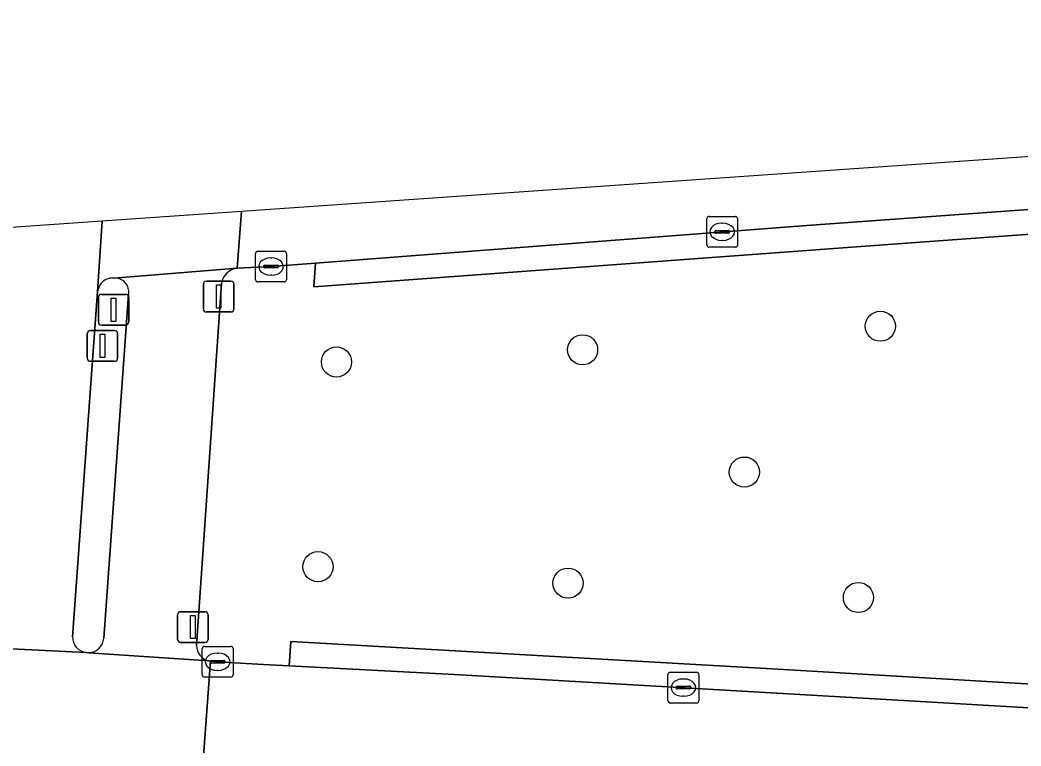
# Model space of a CAD drawing. Extents: x 160806 to 161707, y 383696 to 384148.
# Drawn here: x 161254.69 to 161287.17, y 384122 to 384145.56 of the extents above; entities that cross this region are included whole.
import ezdxf

# ---------------------------------------------------------------- set-up
doc = ezdxf.new("R2010")
doc.units = 0
for name, color, linetype in [('IMGEO_Berm_groen', 7, 'Continuous'), ('IMGEO_Boom', 7, 'Continuous'), ('IMGEO_Drukknoppaal', 7, 'Continuous'), ('IMGEO_Fietspad_gesloten', 7, 'Continuous'), ('IMGEO_Kolk', 7, 'Continuous'), ('IMGEO_Rijbaan_lokaal_gesloten', 7, 'Continuous'), ('IMGEO_Verkeerseiland_gesloten', 7, 'Continuous'), ('IMGEO_Verkeerseiland_open', 7, 'Continuous'), ('IMGEO_Verkeersregelinstallatiepaal', 7, 'Continuous'), ('IMGEO_Voetpad_open', 7, 'Continuous')]:
    doc.layers.add(name, color=color, linetype=linetype)

msp = doc.modelspace()

# ---------------------------------------------------------------- linework, layer by layer
at = {"layer": 'IMGEO_Berm_groen'}
for points in [[(161317.112, 384140.847), (161312.223, 384140.404), (161307.468, 384140.057), (161300.004, 384139.521), (161282.858, 384138.275), (161264.224, 384136.906), (161264.274, 384137.67), (161262.836, 384137.56), (161261.736, 384137.508)], [(161261.229, 384137.008), (161260.415, 384125.262)], [(161260.814, 384124.764), (161260.873, 384124.753), (161261.104, 384124.735), (161262.596, 384124.651), (161263.423, 384124.607), (161263.474, 384125.39), (161279.278, 384124.497), (161300.004, 384123.27), (161302.223, 384123.165), (161306.499, 384122.93), (161309.916, 384122.728), (161314.573, 384122.446), (161317.221, 384122.316)]]:
    msp.add_lwpolyline(points, dxfattribs=at)
for centre, radius, start, end in [((161261.813, 384136.922), 0.591, 97.5318, 171.6717), ((161260.938, 384125.272), 0.523, 181.0925, 256.3113)]:
    msp.add_arc(centre, radius, start, end, dxfattribs=at)
at = {"layer": 'IMGEO_Boom'}
for centre in [(161282.607, 384135.624), (161272.945, 384134.858), (161264.959, 384134.464), (161278.195, 384130.891), (161264.359, 384127.819), (161272.473, 384127.286), (161281.895, 384126.819)]:
    msp.add_circle(centre, 0.489, dxfattribs=at)
at = {"layer": 'IMGEO_Drukknoppaal'}
for p, q in [((161256.969, 384135.486), (161257.759, 384135.486)), ((161257.759, 384135.486), (161256.969, 384135.486)), ((161256.869, 384134.586), (161256.869, 384135.386)), ((161256.869, 384135.386), (161256.869, 384134.586)), ((161257.859, 384135.386), (161257.859, 384134.586)), ((161257.859, 384134.586), (161257.859, 384135.386)), ((161257.759, 384134.486), (161256.969, 384134.486)), ((161256.969, 384134.486), (161257.759, 384134.486))]:
    msp.add_line(p, q, dxfattribs=at)
msp.add_lwpolyline([(161257.289, 384135.361), (161257.439, 384135.361), (161257.439, 384134.611), (161257.289, 384134.611), (161257.289, 384135.361)], dxfattribs=at)
for centre, start, end in [((161256.969, 384135.386), 90, 180), ((161256.969, 384135.386), 90, 180), ((161257.759, 384135.386), 0, 90), ((161257.759, 384135.386), 360, 90), ((161256.969, 384134.586), 180, 270), ((161256.969, 384134.586), 180, 270), ((161257.759, 384134.586), 270, 0), ((161257.759, 384134.586), 270, 0)]:
    msp.add_arc(centre, 0.1, start, end, dxfattribs=at)
at = {"layer": 'IMGEO_Fietspad_gesloten'}
for points in [[(161257.359, 384139.032), (161251.589, 384138.63), (161251.386, 384136.192), (161251.383, 384136.16), (161250.56, 384125.827)], [(161256.397, 384125.549), (161257.209, 384136.748), (161257.359, 384139.032)], [(161250.016, 384125.373), (161256.827, 384125.035)]]:
    msp.add_lwpolyline(points, dxfattribs=at)
msp.add_arc((161256.904, 384125.536), 0.507, 178.5872, 261.2429, dxfattribs=at)
at = {"layer": 'IMGEO_Kolk'}
for p, q in [((161276.976, 384138.263), (161276.976, 384139.115)), ((161277.051, 384139.189), (161277.903, 384139.189)), ((161277.977, 384139.115), (161277.977, 384138.263)), ((161277.235, 384138.683), (161277.235, 384138.695)), ((161277.278, 384138.732), (161277.676, 384138.732)), ((161277.464, 384138.969), (161277.489, 384138.969)), ((161277.719, 384138.695), (161277.719, 384138.683)), ((161277.673, 384138.646), (161277.275, 384138.646)), ((161277.487, 384138.409), (161277.462, 384138.409)), ((161262.41, 384138.06), (161263.262, 384138.06)), ((161277.903, 384138.189), (161277.051, 384138.189)), ((161262.335, 384137.134), (161262.335, 384137.986)), ((161262.823, 384137.84), (161262.848, 384137.84)), ((161263.336, 384137.986), (161263.336, 384137.134)), ((161262.594, 384137.554), (161262.594, 384137.566)), ((161263.032, 384137.517), (161262.634, 384137.517)), ((161262.637, 384137.603), (161263.035, 384137.603)), ((161263.078, 384137.566), (161263.078, 384137.554)), ((161263.262, 384137.06), (161262.41, 384137.06)), ((161262.846, 384137.28), (161262.821, 384137.28)), ((161260.603, 384124.309), (161260.603, 384125.161)), ((161260.678, 384125.235), (161261.53, 384125.235)), ((161261.604, 384125.161), (161261.604, 384124.309)), ((161260.862, 384124.729), (161260.862, 384124.741)), ((161260.905, 384124.778), (161261.303, 384124.778)), ((161261.091, 384125.015), (161261.116, 384125.015)), ((161261.346, 384124.741), (161261.346, 384124.729)), ((161261.3, 384124.692), (161260.902, 384124.692)), ((161261.114, 384124.455), (161261.089, 384124.455)), ((161275.791, 384124.396), (161276.643, 384124.396)), ((161261.53, 384124.235), (161260.678, 384124.235)), ((161275.716, 384123.47), (161275.716, 384124.322)), ((161276.204, 384124.176), (161276.229, 384124.176)), ((161276.717, 384124.322), (161276.717, 384123.47)), ((161275.975, 384123.89), (161275.975, 384123.902)), ((161276.413, 384123.853), (161276.015, 384123.853)), ((161276.018, 384123.939), (161276.416, 384123.939)), ((161276.459, 384123.902), (161276.459, 384123.89)), ((161276.227, 384123.616), (161276.202, 384123.616)), ((161276.643, 384123.396), (161275.791, 384123.396))]:
    msp.add_line(p, q, dxfattribs=at)
for points in [[(161276.976, 384138.263), (161276.976, 384139.115)], [(161277.051, 384139.189), (161277.903, 384139.189)], [(161277.977, 384139.115), (161277.977, 384138.263)], [(161262.41, 384138.06), (161263.262, 384138.06)], [(161277.903, 384138.189), (161277.051, 384138.189)], [(161262.335, 384137.134), (161262.335, 384137.986)], [(161263.336, 384137.986), (161263.336, 384137.134)], [(161263.262, 384137.06), (161262.41, 384137.06)], [(161260.603, 384124.309), (161260.603, 384125.161)], [(161260.678, 384125.235), (161261.53, 384125.235)], [(161261.604, 384125.161), (161261.604, 384124.309)], [(161275.791, 384124.396), (161276.643, 384124.396)], [(161261.53, 384124.235), (161260.678, 384124.235)], [(161275.716, 384123.47), (161275.716, 384124.322)], [(161276.717, 384124.322), (161276.717, 384123.47)], [(161276.643, 384123.396), (161275.791, 384123.396)]]:
    msp.add_lwpolyline(points, dxfattribs=at)
for centre, radius, start, end in [((161277.053, 384139.113), 0.0765, 91.552, 178.448), ((161277.053, 384139.113), 0.0765, 91.552, 178.448), ((161277.901, 384139.113), 0.0765, 1.552, 88.448), ((161277.901, 384139.113), 0.0765, 1.552, 88.448), ((161277.275, 384138.692), 0.0403, 85.8775, 175.7526), ((161277.272, 384138.682), 0.0366, 178.938, 274.7102), ((161277.676, 384138.689), 0.043, 264.8664, 352.4533), ((161277.68, 384138.694), 0.0386, 1.7309, 96.639), ((161262.412, 384137.984), 0.0765, 91.552, 178.448), ((161262.412, 384137.984), 0.0765, 91.552, 178.448), ((161263.26, 384137.984), 0.0765, 1.552, 88.448), ((161263.26, 384137.984), 0.0765, 1.552, 88.448), ((161277.053, 384138.265), 0.0765, 181.552, 268.448), ((161277.053, 384138.265), 0.0765, 181.552, 268.448), ((161277.901, 384138.265), 0.0765, 271.552, 358.448), ((161277.901, 384138.265), 0.0765, 271.552, 358.448), ((161262.634, 384137.563), 0.0403, 85.8775, 175.7526), ((161262.631, 384137.553), 0.0366, 178.938, 274.7102), ((161263.035, 384137.56), 0.043, 264.8664, 352.4533), ((161263.039, 384137.565), 0.0386, 1.7309, 96.639), ((161262.412, 384137.136), 0.0765, 181.552, 268.448), ((161262.412, 384137.136), 0.0765, 181.552, 268.448), ((161263.26, 384137.136), 0.0765, 271.552, 358.448), ((161263.26, 384137.136), 0.0765, 271.552, 358.448), ((161260.68, 384125.159), 0.0765, 91.552, 178.448), ((161260.68, 384125.159), 0.0765, 91.552, 178.448), ((161261.528, 384125.159), 0.0765, 1.552, 88.448), ((161261.528, 384125.159), 0.0765, 1.552, 88.448), ((161260.902, 384124.738), 0.0403, 85.8775, 175.7526), ((161260.899, 384124.728), 0.0366, 178.938, 274.7102), ((161261.303, 384124.735), 0.043, 264.8664, 352.4533), ((161261.307, 384124.74), 0.0386, 1.7309, 96.639), ((161275.793, 384124.32), 0.0765, 91.552, 178.448), ((161275.793, 384124.32), 0.0765, 91.552, 178.448), ((161276.641, 384124.32), 0.0765, 1.552, 88.448), ((161276.641, 384124.32), 0.0765, 1.552, 88.448), ((161260.68, 384124.311), 0.0765, 181.552, 268.448), ((161260.68, 384124.311), 0.0765, 181.552, 268.448), ((161261.528, 384124.311), 0.0765, 271.552, 358.448), ((161261.528, 384124.311), 0.0765, 271.552, 358.448), ((161276.015, 384123.899), 0.0403, 85.8775, 175.7526), ((161276.012, 384123.889), 0.0366, 178.938, 274.7102), ((161276.416, 384123.896), 0.043, 264.8664, 352.4533), ((161276.42, 384123.901), 0.0386, 1.7309, 96.639), ((161275.793, 384123.472), 0.0765, 181.552, 268.448), ((161275.793, 384123.472), 0.0765, 181.552, 268.448), ((161276.641, 384123.472), 0.0765, 271.552, 358.448), ((161276.641, 384123.472), 0.0765, 271.552, 358.448)]:
    msp.add_arc(centre, radius, start, end, dxfattribs=at)
for centre, major_axis, ratio, start_param, end_param in [((161277.463, 384138.689), (-0.387, 0.002), 0.722429, 4.712389, 7.853982), ((161277.488, 384138.689), (-0.39, 0.002), 0.717154, 1.570796, 4.712389), ((161262.822, 384137.56), (-0.387, 0.002), 0.722429, 4.712389, 7.853982), ((161262.847, 384137.56), (-0.39, 0.002), 0.717154, 1.570796, 4.712389), ((161261.09, 384124.735), (-0.387, 0.002), 0.722429, 4.712389, 7.853982), ((161261.115, 384124.735), (-0.39, 0.002), 0.717154, 1.570796, 4.712389), ((161276.203, 384123.896), (-0.387, 0.002), 0.722429, 4.712389, 7.853982), ((161276.228, 384123.896), (-0.39, 0.002), 0.717154, 1.570796, 4.712389)]:
    msp.add_ellipse(centre, major_axis=major_axis, ratio=ratio, start_param=start_param, end_param=end_param, dxfattribs=at)
at = {"layer": 'IMGEO_Rijbaan_lokaal_gesloten'}
for points in [[(161350.999, 384145.561), (161261.88, 384139.347), (161261.736, 384137.508), (161262.836, 384137.56), (161264.274, 384137.67), (161280.066, 384138.883), (161300.001, 384140.32), (161304.387, 384140.654), (161309.944, 384141.099), (161313.807, 384141.332), (161317.535, 384141.567), (161327.703, 384142.304), (161337.16, 384142.963)], [(161261.88, 384139.347), (161257.359, 384139.032), (161257.209, 384136.748)], [(161257.736, 384137.187), (161261.736, 384137.508), (161261.88, 384139.347)], [(161256.343, 384118.003), (161260.358, 384117.771), (161260.613, 384121.23), (161260.873, 384124.753), (161260.814, 384124.764), (161256.922, 384125.03), (161256.827, 384125.035), (161250.016, 384125.373), (161249.811, 384125.407)], [(161332.428, 384121.56), (161328.301, 384121.504), (161324.44, 384121.451), (161317.569, 384121.54), (161314.072, 384121.704), (161309.205, 384121.968), (161304.379, 384122.242), (161301.442, 384122.427), (161299.997, 384122.501), (161283.357, 384123.483), (161268.791, 384124.322), (161263.423, 384124.607), (161262.596, 384124.651), (161261.104, 384124.735), (161260.873, 384124.753), (161260.613, 384121.23), (161278.23, 384120.232), (161293.967, 384119.32), (161308.839, 384118.481), (161316.729, 384118.038), (161322.396, 384117.897), (161335.182, 384117.881)]]:
    msp.add_lwpolyline(points, dxfattribs=at)
for centre, radius, start, end in [((161257.703, 384136.692), 0.497, 104.4253, 173.4898), ((161257.703, 384136.669), 0.519, 86.3586, 103.8328)]:
    msp.add_arc(centre, radius, start, end, dxfattribs=at)
at = {"layer": 'IMGEO_Verkeerseiland_gesloten'}
for points in [[(161257.209, 384136.748), (161256.397, 384125.549)], [(161257.41, 384125.501), (161258.212, 384136.654)], [(161256.827, 384125.035), (161256.922, 384125.03)]]:
    msp.add_lwpolyline(points, dxfattribs=at)
for centre, radius, start, end in [((161257.703, 384136.692), 0.497, 104.4253, 173.4898), ((161257.703, 384136.669), 0.519, 86.3586, 103.8328), ((161257.769, 384136.737), 0.451, 349.3972, 94.1362), ((161256.904, 384125.536), 0.507, 178.5872, 261.2429), ((161256.905, 384125.536), 0.506, 271.8962, 356.0727)]:
    msp.add_arc(centre, radius, start, end, dxfattribs=at)
at = {"layer": 'IMGEO_Verkeerseiland_open'}
for points in [[(161317.535, 384141.567), (161313.807, 384141.332), (161309.944, 384141.099), (161304.387, 384140.654), (161300.001, 384140.32), (161280.066, 384138.883), (161264.274, 384137.67), (161264.224, 384136.906), (161282.858, 384138.275), (161300.004, 384139.521), (161307.468, 384140.057), (161312.223, 384140.404), (161317.112, 384140.847)], [(161317.221, 384122.316), (161314.573, 384122.446), (161309.916, 384122.728), (161306.499, 384122.93), (161302.223, 384123.165), (161300.004, 384123.27), (161279.278, 384124.497), (161263.474, 384125.39), (161263.423, 384124.607), (161268.791, 384124.322), (161283.357, 384123.483), (161299.997, 384122.501), (161301.442, 384122.427), (161304.379, 384122.242), (161309.205, 384121.968), (161314.072, 384121.704), (161317.569, 384121.54)]]:
    msp.add_lwpolyline(points, dxfattribs=at)
at = {"layer": 'IMGEO_Verkeersregelinstallatiepaal'}
for p, q in [((161260.742, 384137.088), (161261.532, 384137.088)), ((161261.532, 384137.088), (161260.742, 384137.088)), ((161260.642, 384136.188), (161260.642, 384136.988)), ((161260.642, 384136.988), (161260.642, 384136.188)), ((161261.632, 384136.988), (161261.632, 384136.188)), ((161261.632, 384136.188), (161261.632, 384136.988)), ((161257.234, 384135.757), (161257.234, 384136.557)), ((161257.234, 384136.557), (161257.234, 384135.757)), ((161257.334, 384136.657), (161258.124, 384136.657)), ((161258.124, 384136.657), (161257.334, 384136.657)), ((161258.224, 384136.557), (161258.224, 384135.757)), ((161258.224, 384135.757), (161258.224, 384136.557)), ((161261.532, 384136.088), (161260.742, 384136.088)), ((161260.742, 384136.088), (161261.532, 384136.088)), ((161258.124, 384135.657), (161257.334, 384135.657)), ((161257.334, 384135.657), (161258.124, 384135.657)), ((161259.901, 384126.36), (161260.691, 384126.36)), ((161260.691, 384126.36), (161259.901, 384126.36)), ((161259.801, 384125.46), (161259.801, 384126.26)), ((161259.801, 384126.26), (161259.801, 384125.46)), ((161260.791, 384126.26), (161260.791, 384125.46)), ((161260.791, 384125.46), (161260.791, 384126.26)), ((161260.691, 384125.36), (161259.901, 384125.36)), ((161259.901, 384125.36), (161260.691, 384125.36))]:
    msp.add_line(p, q, dxfattribs=at)
for points in [[(161261.062, 384136.963), (161261.212, 384136.963), (161261.212, 384136.213), (161261.062, 384136.213), (161261.062, 384136.963)], [(161257.654, 384136.532), (161257.804, 384136.532), (161257.804, 384135.782), (161257.654, 384135.782), (161257.654, 384136.532)], [(161260.221, 384126.235), (161260.371, 384126.235), (161260.371, 384125.485), (161260.221, 384125.485), (161260.221, 384126.235)]]:
    msp.add_lwpolyline(points, dxfattribs=at)
for centre, start, end in [((161260.742, 384136.988), 90, 180), ((161260.742, 384136.988), 90, 180), ((161261.532, 384136.988), 0, 90), ((161261.532, 384136.988), 360, 90), ((161257.334, 384136.557), 90, 180), ((161257.334, 384136.557), 90, 180), ((161258.124, 384136.557), 0, 90), ((161258.124, 384136.557), 360, 90), ((161260.742, 384136.188), 180, 270), ((161260.742, 384136.188), 180, 270), ((161261.532, 384136.188), 270, 0), ((161261.532, 384136.188), 270, 0), ((161257.334, 384135.757), 180, 270), ((161257.334, 384135.757), 180, 270), ((161258.124, 384135.757), 270, 0), ((161258.124, 384135.757), 270, 0), ((161259.901, 384126.26), 90, 180), ((161259.901, 384126.26), 90, 180), ((161260.691, 384126.26), 0, 90), ((161260.691, 384126.26), 360, 90), ((161259.901, 384125.46), 180, 270), ((161259.901, 384125.46), 180, 270), ((161260.691, 384125.46), 270, 0), ((161260.691, 384125.46), 270, 0)]:
    msp.add_arc(centre, 0.1, start, end, dxfattribs=at)
at = {"layer": 'IMGEO_Voetpad_open'}
for points in [[(161261.736, 384137.508), (161257.736, 384137.187)], [(161260.415, 384125.262), (161261.229, 384137.008)], [(161258.212, 384136.654), (161257.41, 384125.501)], [(161256.922, 384125.03), (161260.814, 384124.764)]]:
    msp.add_lwpolyline(points, dxfattribs=at)
for centre, radius, start, end in [((161261.813, 384136.922), 0.591, 97.5318, 171.6717), ((161257.769, 384136.737), 0.451, 349.3972, 94.1362), ((161256.905, 384125.536), 0.506, 271.8962, 356.0727), ((161260.938, 384125.272), 0.523, 181.0925, 256.3113)]:
    msp.add_arc(centre, radius, start, end, dxfattribs=at)

doc.saveas('drawing.dxf')
